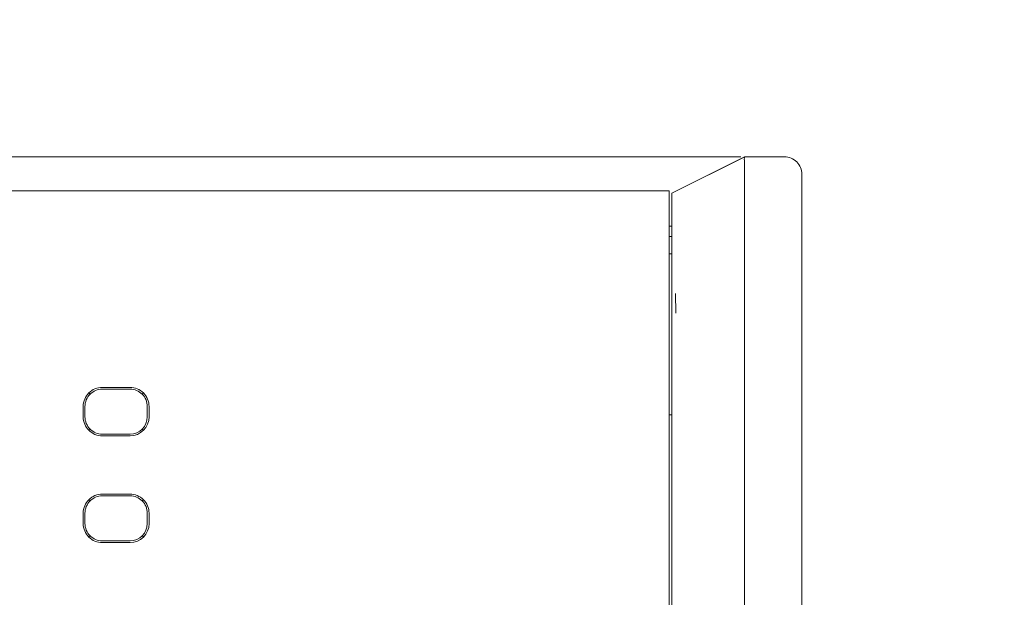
# Model space of a CAD drawing. Header units: millimetres. Extents: x -1114 to 1396, y -630 to 631.
# Tile 513 of 656: x 442 to 470, y -146 to -130. Entities that reach past the tile are written whole.
import ezdxf

# ---------------------------------------------------------------- set-up
doc = ezdxf.new("R2010")
doc.units = ezdxf.units.MM
doc.header["$MEASUREMENT"] = 0

msp = doc.modelspace()

# ---------------------------------------------------------------- linework, layer by layer
at = {"lineweight": 18}
for points, knots in [([(1038.9843, -629.7647), (1038.9843, -629.7647), (-1111.4882, -629.7647), (-1111.4882, -629.7647), (-1111.4882, -629.7647), (-1111.4882, -629.7647), (-1111.4882, 630.7883), (-1111.4882, 630.7883), (-1111.4882, 630.7883), (-1111.4882, 630.7883), (1038.9843, 630.7883), (1038.9843, 630.7883)], [0, 0, 0, 0, 0.3333333, 0.3333333, 0.3333333, 0.3333333, 0.6666667, 0.6666667, 0.6666667, 0.6666667, 1, 1, 1, 1]), ([(457.6576, -133.6727), (457.1751, -133.6727), (456.6988, -133.6727), (456.2128, -133.6727), (456.2128, -133.6727), (455.757, -133.6727), (455.2927, -133.6727), (454.8541, -133.6727)], [0, 0, 0, 0, 0.5, 0.5, 0.5, 0.5, 1, 1, 1, 1]), ([(462.2277, -133.6727), (462.1892, -133.6727), (462.1462, -133.6727), (462.0984, -133.6727), (462.0984, -133.6727), (462.0506, -133.6727), (461.9981, -133.6727), (461.9408, -133.6727), (461.9408, -133.6727), (461.8834, -133.6727), (461.8212, -133.6727), (461.7543, -133.6727), (461.7543, -133.6727), (461.7208, -133.6727), (461.6861, -133.6727), (461.6502, -133.6727), (461.6502, -133.6727), (461.6143, -133.6727), (461.577, -133.6727), (461.5389, -133.6727), (461.5389, -133.6727), (461.4627, -133.6727), (461.3826, -133.6727), (461.2989, -133.6727), (461.2989, -133.6727), (461.2152, -133.6727), (461.1279, -133.6727), (461.0369, -133.6727), (461.0369, -133.6727), (460.9458, -133.6727), (460.8512, -133.6727), (460.7528, -133.6727), (460.7528, -133.6727), (460.7036, -133.6727), (460.6535, -133.6727), (460.6024, -133.6727), (460.6024, -133.6727), (460.5513, -133.6727), (460.4996, -133.6727), (460.4474, -133.6727), (460.4474, -133.6727), (460.3429, -133.6727), (460.2363, -133.6727), (460.1276, -133.6727), (460.1276, -133.6727), (460.0188, -133.6727), (459.908, -133.6727), (459.795, -133.6727), (459.795, -133.6727), (459.682, -133.6727), (459.5668, -133.6727), (459.4495, -133.6727), (459.4495, -133.6727), (459.3908, -133.6727), (459.3315, -133.6727), (459.2722, -133.6727), (459.2722, -133.6727), (459.213, -133.6727), (459.1537, -133.6727), (459.0943, -133.6727), (459.0943, -133.6727), (458.8568, -133.6727), (458.6175, -133.6727), (458.3776, -133.6727), (458.3776, -133.6727), (458.1378, -133.6727), (457.8973, -133.6727), (457.6576, -133.6727)], [0, 0, 0, 0, 0.0588235, 0.0588235, 0.0588235, 0.0588235, 0.1176471, 0.1176471, 0.1176471, 0.1176471, 0.1764706, 0.1764706, 0.1764706, 0.1764706, 0.2352941, 0.2352941, 0.2352941, 0.2352941, 0.2941176, 0.2941176, 0.2941176, 0.2941176, 0.3529412, 0.3529412, 0.3529412, 0.3529412, 0.4117647, 0.4117647, 0.4117647, 0.4117647, 0.4705882, 0.4705882, 0.4705882, 0.4705882, 0.5294118, 0.5294118, 0.5294118, 0.5294118, 0.5882353, 0.5882353, 0.5882353, 0.5882353, 0.6470588, 0.6470588, 0.6470588, 0.6470588, 0.7058824, 0.7058824, 0.7058824, 0.7058824, 0.7647059, 0.7647059, 0.7647059, 0.7647059, 0.8235294, 0.8235294, 0.8235294, 0.8235294, 0.8823529, 0.8823529, 0.8823529, 0.8823529, 0.9411765, 0.9411765, 0.9411765, 0.9411765, 1, 1, 1, 1]), ([(462.4343, -133.6727), (462.4343, -133.6727), (462.4306, -133.6745), (462.4306, -133.6745), (462.4306, -133.6745), (462.4306, -133.6745), (462.4306, -133.6745), (462.4306, -133.6745), (462.4306, -133.6745), (462.4306, -133.6745), (460.3321, -134.7232), (460.3321, -134.7232)], [0, 0, 0, 0, 0.3333333, 0.3333333, 0.3333333, 0.3333333, 0.6666667, 0.6666667, 0.6666667, 0.6666667, 1, 1, 1, 1]), ([(462.4265, -133.6727), (462.4287, -133.6727), (462.4282, -133.6756), (462.4268, -133.6812), (462.4268, -133.6812), (462.4254, -133.6869), (462.4231, -133.6954), (462.4214, -133.7066), (462.4214, -133.7066), (462.4197, -133.7178), (462.4186, -133.7318), (462.4195, -133.7485), (462.4195, -133.7485), (462.4197, -133.7527), (462.4201, -133.7571), (462.4205, -133.7616), (462.4205, -133.7616), (462.421, -133.7661), (462.4214, -133.7708), (462.4217, -133.7757), (462.4217, -133.7757), (462.4225, -133.7855), (462.4231, -133.7959), (462.4237, -133.8071), (462.4237, -133.8071), (462.4243, -133.8183), (462.4247, -133.8302), (462.4252, -133.8428), (462.4252, -133.8428), (462.4256, -133.8554), (462.4259, -133.8686), (462.4261, -133.8825), (462.4261, -133.8825), (462.4267, -133.9102), (462.4269, -133.9404), (462.427, -133.9731), (462.427, -133.9731), (462.4271, -134.0385), (462.4266, -134.1136), (462.4262, -134.1987), (462.4262, -134.1987), (462.4261, -134.2199), (462.4261, -134.2418), (462.426, -134.2643), (462.426, -134.2643), (462.426, -134.2868), (462.4259, -134.31), (462.4259, -134.3338), (462.4259, -134.3338), (462.4259, -134.3813), (462.4262, -134.4307), (462.4264, -134.482), (462.4264, -134.482), (462.4267, -134.5847), (462.4266, -134.6948), (462.4265, -134.8125), (462.4265, -134.8125), (462.4265, -134.8713), (462.4265, -134.932), (462.4265, -134.9946), (462.4265, -134.9946), (462.4265, -135.0259), (462.4265, -135.0577), (462.4265, -135.0899), (462.4265, -135.0899), (462.4265, -135.1221), (462.4266, -135.1547), (462.4266, -135.1875), (462.4266, -135.1875), (462.4266, -135.3187), (462.4265, -135.4545), (462.4264, -135.5949)], [0, 0, 0, 0, 0.0555556, 0.0555556, 0.0555556, 0.0555556, 0.1111111, 0.1111111, 0.1111111, 0.1111111, 0.1666667, 0.1666667, 0.1666667, 0.1666667, 0.2222222, 0.2222222, 0.2222222, 0.2222222, 0.2777778, 0.2777778, 0.2777778, 0.2777778, 0.3333333, 0.3333333, 0.3333333, 0.3333333, 0.3888889, 0.3888889, 0.3888889, 0.3888889, 0.4444444, 0.4444444, 0.4444444, 0.4444444, 0.5, 0.5, 0.5, 0.5, 0.5555556, 0.5555556, 0.5555556, 0.5555556, 0.6111111, 0.6111111, 0.6111111, 0.6111111, 0.6666667, 0.6666667, 0.6666667, 0.6666667, 0.7222222, 0.7222222, 0.7222222, 0.7222222, 0.7777778, 0.7777778, 0.7777778, 0.7777778, 0.8333333, 0.8333333, 0.8333333, 0.8333333, 0.8888889, 0.8888889, 0.8888889, 0.8888889, 0.9444444, 0.9444444, 0.9444444, 0.9444444, 1, 1, 1, 1]), ([(464.0788, -134.1727), (464.0788, -134.0401), (464.0261, -133.9129), (463.9323, -133.8191), (463.9323, -133.8191), (463.8386, -133.7254), (463.7114, -133.6727), (463.5788, -133.6727)], [0, 0, 0, 0, 0.5, 0.5, 0.5, 0.5, 1, 1, 1, 1]), ([(460.3321, -137.1112), (460.3321, -136.9693), (460.3321, -136.8269), (460.3321, -136.6851), (460.3321, -136.6851), (460.3321, -136.6496), (460.3321, -136.6142), (460.3321, -136.5788), (460.3321, -136.5788), (460.3321, -136.5435), (460.3321, -136.5081), (460.3321, -136.4729), (460.3321, -136.4729), (460.3321, -136.4023), (460.3321, -136.332), (460.3321, -136.2619), (460.3321, -136.2619), (460.3321, -136.2268), (460.3321, -136.1917), (460.3321, -136.1571), (460.3321, -136.1571), (460.3321, -136.1225), (460.3321, -136.0882), (460.3321, -136.0544), (460.3321, -136.0544), (460.3321, -135.9867), (460.3321, -135.9205), (460.3321, -135.856), (460.3321, -135.856), (460.3321, -135.7914), (460.3321, -135.7284), (460.3321, -135.667), (460.3321, -135.667), (460.3321, -135.6516), (460.3321, -135.6364), (460.3321, -135.6212), (460.3321, -135.6212), (460.3321, -135.6061), (460.3321, -135.591), (460.3321, -135.5761), (460.3321, -135.5761), (460.3321, -135.5463), (460.3321, -135.5173), (460.3321, -135.4888), (460.3321, -135.4888), (460.3321, -135.432), (460.3321, -135.3777), (460.3321, -135.3261), (460.3321, -135.3261), (460.3321, -135.2745), (460.3321, -135.2255), (460.3321, -135.1793), (460.3321, -135.1793), (460.3321, -135.1561), (460.3321, -135.1336), (460.3321, -135.1119), (460.3321, -135.1119), (460.3321, -135.0902), (460.3321, -135.0694), (460.3321, -135.0494), (460.3321, -135.0494), (460.3321, -135.0095), (460.3321, -134.973), (460.3321, -134.9399), (460.3321, -134.9399), (460.3321, -134.9068), (460.3321, -134.877), (460.3321, -134.8508), (460.3321, -134.8508), (460.3321, -134.8377), (460.3321, -134.8255), (460.3321, -134.8142), (460.3321, -134.8142), (460.3321, -134.8029), (460.3321, -134.7925), (460.3321, -134.7833), (460.3321, -134.7833), (460.3321, -134.7648), (460.3321, -134.7504), (460.3321, -134.7403), (460.3321, -134.7403), (460.3321, -134.7302), (460.3321, -134.7243), (460.3321, -134.7232)], [0, 0, 0, 0, 0.047619, 0.047619, 0.047619, 0.047619, 0.0952381, 0.0952381, 0.0952381, 0.0952381, 0.1428571, 0.1428571, 0.1428571, 0.1428571, 0.1904762, 0.1904762, 0.1904762, 0.1904762, 0.2380952, 0.2380952, 0.2380952, 0.2380952, 0.2857143, 0.2857143, 0.2857143, 0.2857143, 0.3333333, 0.3333333, 0.3333333, 0.3333333, 0.3809524, 0.3809524, 0.3809524, 0.3809524, 0.4285714, 0.4285714, 0.4285714, 0.4285714, 0.4761905, 0.4761905, 0.4761905, 0.4761905, 0.5238095, 0.5238095, 0.5238095, 0.5238095, 0.5714286, 0.5714286, 0.5714286, 0.5714286, 0.6190476, 0.6190476, 0.6190476, 0.6190476, 0.6666667, 0.6666667, 0.6666667, 0.6666667, 0.7142857, 0.7142857, 0.7142857, 0.7142857, 0.7619048, 0.7619048, 0.7619048, 0.7619048, 0.8095238, 0.8095238, 0.8095238, 0.8095238, 0.8571429, 0.8571429, 0.8571429, 0.8571429, 0.9047619, 0.9047619, 0.9047619, 0.9047619, 0.952381, 0.952381, 0.952381, 0.952381, 1, 1, 1, 1]), ([(462.4264, -135.5949), (462.4263, -135.7075), (462.4266, -135.8226), (462.4267, -135.9396), (462.4267, -135.9396), (462.4267, -136.0566), (462.4264, -136.1753), (462.4249, -136.2947)], [0, 0, 0, 0, 0.5, 0.5, 0.5, 0.5, 1, 1, 1, 1]), ([(462.4249, -136.2947), (462.4241, -136.3575), (462.4249, -136.4203), (462.4258, -136.4834), (462.4258, -136.4834), (462.4268, -136.5465), (462.4278, -136.6096), (462.4268, -136.6727)], [0, 0, 0, 0, 0.5, 0.5, 0.5, 0.5, 1, 1, 1, 1]), ([(462.4291, -137.0165), (462.4294, -136.9592), (462.4283, -136.9019), (462.4275, -136.8445), (462.4275, -136.8445), (462.4266, -136.7872), (462.4259, -136.7299), (462.4268, -136.6727)], [0, 0, 0, 0, 0.5, 0.5, 0.5, 0.5, 1, 1, 1, 1]), ([(460.3321, -138.2492), (460.3321, -138.2491), (460.3321, -138.2491), (460.3321, -138.249), (460.3321, -138.249), (460.3321, -138.0605), (460.3321, -137.8704), (460.3321, -137.6809)], [0, 0, 0, 0, 0.5, 0.5, 0.5, 0.5, 1, 1, 1, 1]), ([(462.4306, -185.5623), (462.4238, -185.0634), (462.4261, -184.5646), (462.4267, -184.0657), (462.4267, -184.0657), (462.4272, -183.5669), (462.4267, -183.068), (462.4265, -182.5692), (462.4265, -182.5692), (462.4263, -182.0703), (462.4264, -181.5715), (462.4264, -181.0726), (462.4264, -181.0726), (462.4264, -180.5738), (462.4264, -180.0749), (462.4264, -179.5761), (462.4264, -179.5761), (462.4265, -177.5807), (462.4265, -175.5853), (462.4265, -173.5899), (462.4265, -173.5899), (462.4266, -169.5991), (462.4266, -165.6083), (462.4266, -161.6175), (462.4266, -161.6175), (462.4266, -157.6267), (462.4265, -153.6359), (462.4265, -149.6451), (462.4265, -149.6451), (462.4265, -148.6474), (462.4265, -147.6497), (462.4265, -146.652), (462.4265, -146.652), (462.4265, -145.6543), (462.4264, -144.6566), (462.4265, -143.6589), (462.4265, -143.6589), (462.4265, -142.6612), (462.4269, -141.6635), (462.4268, -140.6658), (462.4268, -140.6658), (462.4267, -140.4164), (462.4267, -140.1669), (462.4266, -139.9175), (462.4266, -139.9175), (462.4265, -139.6681), (462.4263, -139.4187), (462.4262, -139.1692), (462.4262, -139.1692), (462.426, -138.6704), (462.426, -138.1715), (462.4271, -137.6727)], [0, 0, 0, 0, 0.0769231, 0.0769231, 0.0769231, 0.0769231, 0.1538462, 0.1538462, 0.1538462, 0.1538462, 0.2307692, 0.2307692, 0.2307692, 0.2307692, 0.3076923, 0.3076923, 0.3076923, 0.3076923, 0.3846154, 0.3846154, 0.3846154, 0.3846154, 0.4615385, 0.4615385, 0.4615385, 0.4615385, 0.5384615, 0.5384615, 0.5384615, 0.5384615, 0.6153846, 0.6153846, 0.6153846, 0.6153846, 0.6923077, 0.6923077, 0.6923077, 0.6923077, 0.7692308, 0.7692308, 0.7692308, 0.7692308, 0.8461538, 0.8461538, 0.8461538, 0.8461538, 0.9230769, 0.9230769, 0.9230769, 0.9230769, 1, 1, 1, 1]), ([(460.3321, -184.9468), (460.3321, -184.4604), (460.3321, -183.9739), (460.3321, -183.4875), (460.3321, -183.4875), (460.3321, -183.0011), (460.3321, -182.5146), (460.3321, -182.0282), (460.3321, -182.0282), (460.3321, -181.0553), (460.3321, -180.0825), (460.3321, -179.1096), (460.3321, -179.1096), (460.3321, -177.1639), (460.3321, -175.2181), (460.3321, -173.2724), (460.3321, -173.2724), (460.3321, -169.3809), (460.3321, -165.4894), (460.3321, -161.598), (460.3321, -161.598), (460.3321, -157.7065), (460.3321, -153.815), (460.3321, -149.9236), (460.3321, -149.9236), (460.3321, -147.9778), (460.3321, -146.0321), (460.3321, -144.0864), (460.3321, -144.0864), (460.3321, -143.1135), (460.3321, -142.1406), (460.3321, -141.1678), (460.3321, -141.1678), (460.3321, -140.1949), (460.3321, -139.222), (460.3321, -138.2492)], [0, 0, 0, 0, 0.1111111, 0.1111111, 0.1111111, 0.1111111, 0.2222222, 0.2222222, 0.2222222, 0.2222222, 0.3333333, 0.3333333, 0.3333333, 0.3333333, 0.4444444, 0.4444444, 0.4444444, 0.4444444, 0.5555556, 0.5555556, 0.5555556, 0.5555556, 0.6666667, 0.6666667, 0.6666667, 0.6666667, 0.7777778, 0.7777778, 0.7777778, 0.7777778, 0.8888889, 0.8888889, 0.8888889, 0.8888889, 1, 1, 1, 1]), ([(443.8904, -140.3305), (443.7445, -140.3305), (443.6046, -140.3884), (443.5014, -140.4916), (443.5014, -140.4916), (443.3982, -140.5947), (443.3403, -140.7347), (443.3403, -140.8805)], [0, 0, 0, 0, 0.5, 0.5, 0.5, 0.5, 1, 1, 1, 1]), ([(445.2404, -140.8805), (445.2404, -140.7347), (445.1825, -140.5947), (445.0793, -140.4916), (445.0793, -140.4916), (444.9762, -140.3884), (444.8362, -140.3305), (444.6904, -140.3305)], [0, 0, 0, 0, 0.5, 0.5, 0.5, 0.5, 1, 1, 1, 1]), ([(443.8904, -140.3805), (443.7577, -140.3805), (443.6306, -140.4332), (443.5368, -140.527), (443.5368, -140.527), (443.443, -140.6208), (443.3904, -140.7479), (443.3904, -140.8805)], [0, 0, 0, 0, 0.5, 0.5, 0.5, 0.5, 1, 1, 1, 1]), ([(445.1904, -140.8805), (445.1904, -140.7479), (445.1377, -140.6208), (445.0439, -140.527), (445.0439, -140.527), (444.9501, -140.4332), (444.823, -140.3805), (444.6904, -140.3805)], [0, 0, 0, 0, 0.5, 0.5, 0.5, 0.5, 1, 1, 1, 1]), ([(443.3403, -141.1805), (443.3403, -141.3264), (443.3982, -141.4663), (443.5014, -141.5695), (443.5014, -141.5695), (443.6046, -141.6727), (443.7445, -141.7306), (443.8904, -141.7306)], [0, 0, 0, 0, 0.5, 0.5, 0.5, 0.5, 1, 1, 1, 1]), ([(443.3904, -141.1805), (443.3904, -141.3131), (443.443, -141.4403), (443.5368, -141.5341), (443.5368, -141.5341), (443.6306, -141.6279), (443.7577, -141.6805), (443.8904, -141.6805)], [0, 0, 0, 0, 0.5, 0.5, 0.5, 0.5, 1, 1, 1, 1]), ([(443.8904, -143.413), (443.7445, -143.413), (443.6046, -143.4709), (443.5014, -143.5741), (443.5014, -143.5741), (443.3982, -143.6772), (443.3403, -143.8172), (443.3403, -143.963)], [0, 0, 0, 0, 0.5, 0.5, 0.5, 0.5, 1, 1, 1, 1]), ([(443.8904, -143.463), (443.7577, -143.463), (443.6306, -143.5157), (443.5368, -143.6095), (443.5368, -143.6095), (443.443, -143.7033), (443.3904, -143.8304), (443.3904, -143.963)], [0, 0, 0, 0, 0.5, 0.5, 0.5, 0.5, 1, 1, 1, 1]), ([(445.2404, -143.963), (445.2404, -143.8172), (445.1825, -143.6772), (445.0793, -143.5741), (445.0793, -143.5741), (444.9762, -143.4709), (444.8362, -143.413), (444.6904, -143.413)], [0, 0, 0, 0, 0.5, 0.5, 0.5, 0.5, 1, 1, 1, 1]), ([(445.1904, -143.963), (445.1904, -143.8304), (445.1377, -143.7033), (445.0439, -143.6095), (445.0439, -143.6095), (444.9501, -143.5157), (444.823, -143.463), (444.6904, -143.463)], [0, 0, 0, 0, 0.5, 0.5, 0.5, 0.5, 1, 1, 1, 1]), ([(443.3403, -144.263), (443.3403, -144.4089), (443.3982, -144.5488), (443.5014, -144.652), (443.5014, -144.652), (443.6046, -144.7552), (443.7445, -144.8131), (443.8904, -144.8131)], [0, 0, 0, 0, 0.5, 0.5, 0.5, 0.5, 1, 1, 1, 1]), ([(443.3904, -144.263), (443.3904, -144.3956), (443.443, -144.5228), (443.5368, -144.6166), (443.5368, -144.6166), (443.6306, -144.7104), (443.7577, -144.763), (443.8904, -144.763)], [0, 0, 0, 0, 0.5, 0.5, 0.5, 0.5, 1, 1, 1, 1])]:
    msp.add_open_spline(points, degree=3, knots=knots, dxfattribs=at)
for points in [[(437.1729, -133.6727), (437.1729, -133.6727), (454.8541, -133.6727), (454.8541, -133.6727)], [(462.4258, -133.6727), (462.4258, -133.6727), (460.332, -134.7197), (460.332, -134.7197)], [(462.2277, -133.6727), (462.2642, -133.6727), (462.2953, -133.6727), (462.3214, -133.6727)], [(462.4265, -133.6727), (462.4265, -133.6727), (463.5788, -133.6727), (463.5788, -133.6727)], [(462.4268, -133.6727), (462.4268, -133.6727), (463.5788, -133.6727), (463.5788, -133.6727)], [(464.0788, -134.1727), (464.0788, -134.1727), (464.0788, -136.6727), (464.0788, -136.6727)], [(404.0485, -134.6511), (404.0485, -134.6511), (460.2541, -134.6511), (460.2541, -134.6511)], [(460.2541, -134.6511), (460.2541, -134.6511), (404.0485, -134.6511), (404.0485, -134.6511)], [(460.2541, -134.6511), (460.2541, -134.6511), (460.2541, -136.6511), (460.2541, -136.6511)], [(460.2541, -135.6727), (460.2541, -135.6727), (460.3321, -135.6727), (460.3321, -135.6727)], [(460.3318, -135.9727), (460.3318, -135.9727), (460.254, -135.9727), (460.254, -135.9727)], [(460.332, -136.4727), (460.332, -136.4727), (460.2538, -136.4727), (460.2538, -136.4727)], [(460.2541, -136.6511), (460.2541, -136.6511), (460.2541, -186.6511), (460.2541, -186.6511)], [(464.0788, -186.6727), (464.0788, -186.6727), (464.0788, -136.6727), (464.0788, -136.6727)], [(464.0788, -136.6727), (464.0788, -136.6727), (464.0788, -186.6727), (464.0788, -186.6727)], [(460.3321, -137.6809), (460.3321, -137.4913), (460.3321, -137.3014), (460.3321, -137.1112)], [(462.4271, -137.6727), (462.4275, -137.454), (462.4282, -137.2352), (462.4291, -137.0165)], [(460.4291, -137.6166), (460.4291, -137.6166), (460.4442, -138.1832), (460.4442, -138.1832)], [(443.8904, -140.3305), (443.8904, -140.3305), (444.6904, -140.3305), (444.6904, -140.3305)], [(443.5021, -140.4923), (443.5021, -140.4923), (443.5368, -140.527), (443.5368, -140.527)], [(443.8904, -140.3805), (443.8904, -140.3805), (444.6904, -140.3805), (444.6904, -140.3805)], [(445.0786, -140.4923), (445.0786, -140.4923), (445.0439, -140.527), (445.0439, -140.527)], [(443.3403, -140.8805), (443.3403, -140.8805), (443.3403, -141.1805), (443.3403, -141.1805)], [(443.3904, -141.1805), (443.3904, -141.1805), (443.3904, -140.8805), (443.3904, -140.8805)], [(445.1904, -140.8805), (445.1904, -140.8805), (445.1904, -141.1805), (445.1904, -141.1805)], [(445.2404, -141.1805), (445.2404, -141.1805), (445.2404, -140.8805), (445.2404, -140.8805)], [(444.6904, -141.6805), (444.9665, -141.6805), (445.1904, -141.4567), (445.1904, -141.1805)], [(444.6904, -141.7306), (444.9941, -141.7306), (445.2404, -141.4843), (445.2404, -141.1805)], [(460.3313, -141.1227), (460.3313, -141.1227), (460.2532, -141.1227), (460.2532, -141.1227)], [(443.5368, -141.5341), (443.5368, -141.5341), (443.5021, -141.5688), (443.5021, -141.5688)], [(444.6904, -141.6805), (444.6904, -141.6805), (443.8904, -141.6805), (443.8904, -141.6805)], [(443.8904, -141.7306), (443.8904, -141.7306), (444.6904, -141.7306), (444.6904, -141.7306)], [(445.0439, -141.5341), (445.0439, -141.5341), (445.0786, -141.5688), (445.0786, -141.5688)], [(443.8904, -143.413), (443.8904, -143.413), (444.6904, -143.413), (444.6904, -143.413)], [(443.8904, -143.463), (443.8904, -143.463), (444.6904, -143.463), (444.6904, -143.463)], [(443.5368, -143.6095), (443.5368, -143.6095), (443.5021, -143.5748), (443.5021, -143.5748)], [(445.0439, -143.6095), (445.0439, -143.6095), (445.0786, -143.5748), (445.0786, -143.5748)], [(443.3403, -143.963), (443.3403, -143.963), (443.3403, -144.263), (443.3403, -144.263)], [(443.3904, -144.263), (443.3904, -144.263), (443.3904, -143.963), (443.3904, -143.963)], [(445.1904, -143.963), (445.1904, -143.963), (445.1904, -144.263), (445.1904, -144.263)], [(445.2404, -143.963), (445.2404, -143.963), (445.2404, -144.263), (445.2404, -144.263)], [(444.6904, -144.763), (444.9665, -144.763), (445.1904, -144.5392), (445.1904, -144.263)], [(444.6904, -144.8131), (444.9941, -144.8131), (445.2404, -144.5668), (445.2404, -144.263)], [(443.5021, -144.6513), (443.5021, -144.6513), (443.5368, -144.6166), (443.5368, -144.6166)], [(445.0439, -144.6166), (445.0439, -144.6166), (445.0786, -144.6513), (445.0786, -144.6513)], [(444.6904, -144.763), (444.6904, -144.763), (443.8904, -144.763), (443.8904, -144.763)], [(443.8904, -144.8131), (443.8904, -144.8131), (444.6904, -144.8131), (444.6904, -144.8131)]]:
    msp.add_open_spline(points, degree=3, dxfattribs=at)

doc.saveas('drawing.dxf')
